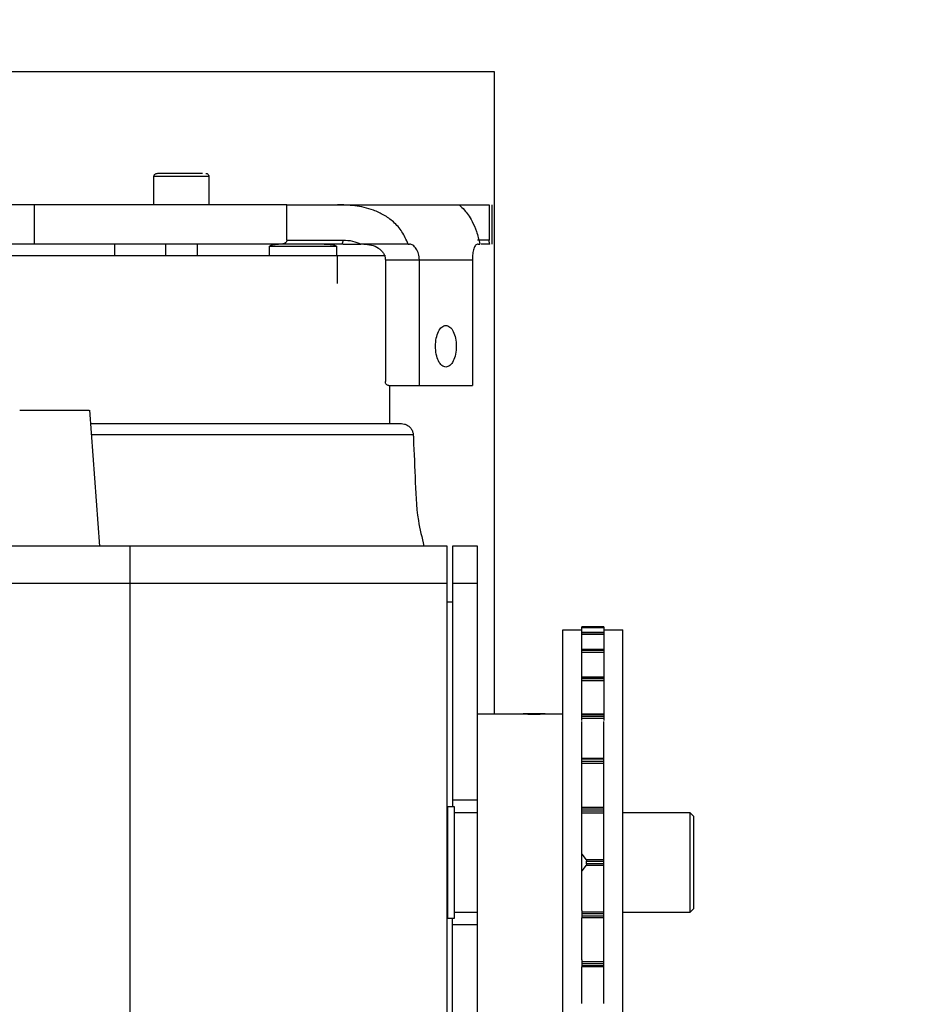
# Model space of a CAD drawing. Header units: inches. Extents: x 170 to 312, y 215 to 248.
# Tile 282 of 410: x 256.087 to 256.369, y 224.575 to 224.883. Entities that reach past the tile are written whole.
import ezdxf

# ---------------------------------------------------------------- set-up
doc = ezdxf.new("R2010")
doc.units = ezdxf.units.IN
doc.header["$LTSCALE"] = 0.25
doc.header["$MEASUREMENT"] = 0
doc.layers.add('ANNOTATIONS', color=1, linetype='Continuous')
doc.layers.add('STANDARD MOTOR RH', color=7, linetype='Continuous')
doc.styles.add('ARIAL', font='arial.ttf', dxfattribs={"height": 0.09375})
doc.dimstyles.new('STANDARD$0', dxfattribs={"dimtxt": 0.09375, "dimasz": 0.09375, "dimexe": 0.03125, "dimexo": 0.046875, "dimgap": 0.09, "dimtad": 0, "dimtih": 1, "dimtoh": 1, "dimdec": 4, "dimzin": 0, "dimdsep": 46, "dimtxsty": 'ARIAL', "dimcen": 0.09, "dimadec": 0, "dimazin": 0, "dimtfac": 1, "dimtdec": 4, "dimtofl": 0, "dimtmove": 0, "dimatfit": 1, "dimfxl": 1, "dimtolj": 1, "dimtzin": 0, "dimarcsym": 0})

# ---------------------------------------------------------------- blocks, each defined once
blk = doc.blocks.new('*D199')
at = {"layer": 'ANNOTATIONS', "color": 0, "lineweight": -2, "transparency": 16777216}
for p, q in [((255.2899369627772, 223.5853893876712), (255.2899369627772, 225.1525490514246)), ((256.3835555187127, 224.5784115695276), (256.3835555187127, 225.1525490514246)), ((255.3836869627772, 225.1212990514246), (255.5516362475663, 225.1212990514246)), ((256.2898055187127, 225.1212990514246), (256.1218562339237, 225.1212990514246))]:
    blk.add_line(p, q, dxfattribs=at)
at = {"layer": 'ANNOTATIONS', "color": 0, "transparency": 16777216}
for points in [[(255.3836869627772, 225.1369240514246), (255.3836869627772, 225.1056740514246), (255.2899369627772, 225.1212990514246)], [(256.2898055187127, 225.1369240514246), (256.2898055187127, 225.1056740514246), (256.3835555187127, 225.1212990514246)]]:
    blk.add_solid(points, dxfattribs=at)
at = {"layer": 'defpoints', "color": 0, "transparency": 16777216}
for p in [(255.2899369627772, 225.1212990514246), (256.3835555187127, 224.5315365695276), (255.2899369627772, 223.5385143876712)]:
    blk.add_point(p, dxfattribs=at)
at = {"layer": 'ANNOTATIONS', "color": 0, "transparency": 16777216, "insert": (255.836746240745, 225.1212990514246), "char_height": 0.09375, "attachment_point": 5, "style": 'ARIAL'}
blk.add_mtext('\\A1;17 3/8"', dxfattribs=at)
blk = doc.blocks.new('*D210')
at = {"layer": 'ANNOTATIONS', "color": 0, "lineweight": -2, "transparency": 16777216}
for p, q in [((255.289938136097, 223.5853893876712), (255.289938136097, 225.5862628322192)), ((256.5133110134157, 225.0116590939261), (256.5133110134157, 225.5862628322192)), ((255.383688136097, 225.5550128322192), (255.7205284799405, 225.5550128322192)), ((256.4195610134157, 225.5550128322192), (256.0827206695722, 225.5550128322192))]:
    blk.add_line(p, q, dxfattribs=at)
at = {"layer": 'ANNOTATIONS', "color": 0, "transparency": 16777216}
for points in [[(255.383688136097, 225.5706378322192), (255.383688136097, 225.5393878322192), (255.289938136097, 225.5550128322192)], [(256.4195610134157, 225.5706378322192), (256.4195610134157, 225.5393878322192), (256.5133110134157, 225.5550128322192)]]:
    blk.add_solid(points, dxfattribs=at)
at = {"layer": 'defpoints', "color": 0, "transparency": 16777216}
for p in [(256.5133110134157, 225.5550128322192), (256.5133110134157, 224.9647840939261), (255.289938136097, 223.5385143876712)]:
    blk.add_point(p, dxfattribs=at)
at = {"layer": 'ANNOTATIONS', "color": 0, "transparency": 16777216, "insert": (255.9016245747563, 225.5550128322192), "char_height": 0.09375, "attachment_point": 5, "style": 'ARIAL'}
blk.add_mtext('\\A1;20"', dxfattribs=at)

msp = doc.modelspace()

# ---------------------------------------------------------------- linework, layer by layer
at = {"layer": 'STANDARD MOTOR RH'}
for p, q in [((256.2356256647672, 224.8666396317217), (255.7981256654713, 224.8666396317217)), ((256.2356256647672, 224.6657056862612), (256.2356256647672, 224.8666396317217)), ((256.1290188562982, 224.8250548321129), (256.1290188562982, 224.8339133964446)), ((256.146243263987, 224.8339133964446), (256.1290188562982, 224.8339133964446)), ((256.146243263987, 224.8339133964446), (256.146243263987, 224.8250548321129)), ((256.1706637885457, 224.8250548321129), (255.9964797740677, 224.8250548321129)), ((256.0916217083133, 224.8127519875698), (256.0916217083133, 224.8250548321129)), ((256.1706637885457, 224.813982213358), (256.1706637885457, 224.8250548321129)), ((256.1864540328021, 224.8250548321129), (256.2246127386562, 224.8250548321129)), ((256.234010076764, 224.8250548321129), (256.234010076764, 224.813982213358)), ((256.2348259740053, 224.8250671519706), (256.2348259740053, 224.8127519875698)), ((256.1706637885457, 224.813982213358), (256.1882615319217, 224.813982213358)), ((256.234010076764, 224.813982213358), (256.2303774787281, 224.813982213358)), ((256.1690208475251, 224.8127519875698), (255.9884827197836, 224.8127519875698)), ((256.1167157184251, 224.8127519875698), (256.1167157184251, 224.8090607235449)), ((256.1327098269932, 224.8090607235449), (256.1327098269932, 224.8127519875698)), ((256.1425523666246, 224.8127519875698), (256.1425523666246, 224.8090607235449)), ((256.1652421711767, 224.8090607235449), (256.1652421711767, 224.8120133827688)), ((256.1861575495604, 224.8120133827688), (256.1652421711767, 224.8120133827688)), ((256.1861575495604, 224.8120133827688), (256.1861575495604, 224.8090607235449)), ((256.188283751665, 224.8127408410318), (256.1876791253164, 224.8127519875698)), ((256.188283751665, 224.8127519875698), (256.1937766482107, 224.8127519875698)), ((256.2085884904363, 224.8127519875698), (256.2090630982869, 224.8127519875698)), ((256.2305935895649, 224.8127519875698), (256.2310681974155, 224.8127519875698)), ((256.2342038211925, 224.8127519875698), (256.2314988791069, 224.8127519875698)), ((256.2015659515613, 224.8090607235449), (255.9567747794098, 224.8090607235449)), ((256.1863546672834, 224.8090607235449), (256.1863546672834, 224.8004485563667)), ((256.2014907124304, 224.8078304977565), (256.2287547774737, 224.8078304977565)), ((256.2014907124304, 224.8078304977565), (256.2014907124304, 224.7696905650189)), ((256.2121455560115, 224.7684603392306), (256.2121455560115, 224.8078304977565)), ((256.2287547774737, 224.8078304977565), (256.2287547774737, 224.7684603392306)), ((256.2025561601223, 224.7684603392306), (256.2287547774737, 224.7684603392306)), ((256.2028377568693, 224.7684603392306), (256.2028377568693, 224.7565311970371)), ((256.0870382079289, 224.7607005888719), (256.1086905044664, 224.7607005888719)), ((256.1088018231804, 224.7607005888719), (256.1119268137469, 224.7182005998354)), ((256.1091084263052, 224.7565311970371), (256.2065287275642, 224.7565311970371)), ((256.1093612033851, 224.7530939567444), (256.2102109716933, 224.7530939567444)), ((256.2208643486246, 224.7182005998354), (256.0741143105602, 224.7182005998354)), ((256.1216143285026, 224.5200755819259), (256.1216143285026, 224.7182005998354)), ((256.2208643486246, 224.5200755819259), (256.2208643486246, 224.7182005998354)), ((256.2303353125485, 224.7182005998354), (256.2225228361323, 224.7182005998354)), ((256.2225228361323, 224.7182005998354), (256.2225228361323, 224.6366695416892)), ((256.2303353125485, 224.3418483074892), (256.2303353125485, 224.7182005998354)), ((256.2208643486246, 224.7064814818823), (256.0741143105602, 224.7064814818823)), ((256.2303353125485, 224.7064814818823), (256.2225228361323, 224.7064814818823)), ((256.2208643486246, 224.7007932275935), (256.2225228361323, 224.7007932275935)), ((256.2630370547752, 224.6929572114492), (256.2699268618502, 224.6929572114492)), ((256.2630370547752, 224.6919411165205), (256.2630370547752, 224.6929560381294)), ((256.2699268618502, 224.6929560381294), (256.2630370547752, 224.6929560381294)), ((256.2630370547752, 224.6926638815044), (256.2699268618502, 224.6926638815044)), ((256.2699268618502, 224.6929560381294), (256.2699268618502, 224.6842148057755)), ((256.2571143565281, 224.6919505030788), (256.2630370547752, 224.6919505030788)), ((256.2571143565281, 224.3532019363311), (256.2571143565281, 224.6919505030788)), ((256.2630370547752, 224.6912101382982), (256.2699268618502, 224.6912101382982)), ((256.2630370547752, 224.6898508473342), (256.2630370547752, 224.6912101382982)), ((256.2630370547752, 224.6911984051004), (256.2699268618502, 224.6911984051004)), ((256.2699268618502, 224.6910112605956), (256.2630370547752, 224.6910112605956)), ((256.2630370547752, 224.6906275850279), (256.2699268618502, 224.6906275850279)), ((256.2630518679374, 224.6912101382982), (256.2630518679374, 224.6919411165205)), ((256.2630518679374, 224.6858756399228), (256.2630518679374, 224.6898508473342)), ((256.2699268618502, 224.6919505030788), (256.2758643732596, 224.6919505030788)), ((256.2758643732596, 224.3532019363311), (256.2758643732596, 224.6919505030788)), ((256.2630370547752, 224.6858756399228), (256.2699268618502, 224.6858756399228)), ((256.2630370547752, 224.6842148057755), (256.2630370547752, 224.6858756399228)), ((256.2630370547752, 224.6858281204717), (256.2699268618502, 224.6858281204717)), ((256.2699268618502, 224.6854632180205), (256.2630370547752, 224.6854632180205)), ((256.2630370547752, 224.6850062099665), (256.2699268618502, 224.6850062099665)), ((256.2630518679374, 224.677218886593), (256.2630518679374, 224.6841614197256)), ((256.2699268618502, 224.6841614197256), (256.2699268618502, 224.6635995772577)), ((256.2630370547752, 224.677218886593), (256.2699268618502, 224.677218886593)), ((256.2630370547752, 224.6753157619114), (256.2630370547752, 224.677218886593)), ((256.2630370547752, 224.6771132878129), (256.2699268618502, 224.6771132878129)), ((256.2699268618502, 224.6765888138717), (256.2630370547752, 224.6765888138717)), ((256.2630370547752, 224.6760819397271), (256.2699268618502, 224.6760819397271)), ((256.2630518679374, 224.665674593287), (256.2630518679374, 224.6753157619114)), ((256.2303353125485, 224.6657056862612), (256.2441649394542, 224.6657056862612)), ((256.2515126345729, 224.6657056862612), (256.2445939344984, 224.6657056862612)), ((256.251929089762, 224.6657056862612), (256.2571143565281, 224.6657056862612)), ((256.2630370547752, 224.665674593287), (256.2699268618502, 224.665674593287)), ((256.2630370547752, 224.6635995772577), (256.2630370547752, 224.665674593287)), ((256.2630370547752, 224.6654909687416), (256.2699268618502, 224.6654909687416)), ((256.2699268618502, 224.6648339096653), (256.2630370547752, 224.6648339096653)), ((256.2630370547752, 224.6643023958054), (256.2699268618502, 224.6643023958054)), ((256.2630518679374, 224.6518217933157), (256.2630518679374, 224.6633215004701)), ((256.2699268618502, 224.6518217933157), (256.2699268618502, 224.6633215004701)), ((256.2630370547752, 224.6518212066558), (256.2699268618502, 224.6518212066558)), ((256.2630370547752, 224.6496540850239), (256.2630370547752, 224.6518212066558)), ((256.2630370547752, 224.6515448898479), (256.2699268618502, 224.6515448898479)), ((256.2699268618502, 224.6507875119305), (256.2630370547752, 224.6507875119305)), ((256.2630370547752, 224.6502583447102), (256.2699268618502, 224.6502583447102)), ((256.2630518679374, 224.6364976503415), (256.2630518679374, 224.6496540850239)), ((256.2699268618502, 224.5749546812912), (256.2699268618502, 224.6518212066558)), ((256.2303353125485, 224.6386688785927), (256.2225228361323, 224.6386688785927)), ((256.2209580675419, 224.6366695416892), (256.2230518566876, 224.6366695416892)), ((256.2209580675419, 224.6366695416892), (256.2209580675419, 224.6016066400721)), ((256.2230518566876, 224.6366695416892), (256.2230518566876, 224.6016066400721)), ((256.2230518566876, 224.63475351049), (256.2303353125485, 224.63475351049)), ((256.2630370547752, 224.6341779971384), (256.2630370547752, 224.6364976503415)), ((256.2699268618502, 224.6363445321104), (256.2630370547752, 224.6363445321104)), ((256.2630370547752, 224.6359737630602), (256.2699268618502, 224.6359737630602)), ((256.2699268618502, 224.6351536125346), (256.2630370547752, 224.6351536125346)), ((256.2630370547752, 224.6346537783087), (256.2699268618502, 224.6346537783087)), ((256.2630518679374, 224.6040975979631), (256.2630518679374, 224.6341779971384)), ((256.2758643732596, 224.63475351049), (256.2968018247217, 224.63475351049)), ((256.2968018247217, 224.63475351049), (256.2980518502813, 224.6335039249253)), ((256.2968018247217, 224.63475351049), (256.2968018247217, 224.6035226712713)), ((256.2208643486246, 224.6337632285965), (256.2209580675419, 224.6337632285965)), ((256.2980518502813, 224.604772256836), (256.2980518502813, 224.6335039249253)), ((256.2630370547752, 224.6217003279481), (256.2644055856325, 224.6200048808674)), ((256.2699268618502, 224.6200048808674), (256.2644055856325, 224.6200048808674)), ((256.2645103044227, 224.6187171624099), (256.2645103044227, 224.6195584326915)), ((256.2645103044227, 224.6195584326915), (256.2699268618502, 224.6195584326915)), ((256.2699268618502, 224.6187171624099), (256.2645103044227, 224.6187171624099)), ((256.2644055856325, 224.618270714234), (256.2630370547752, 224.6165752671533)), ((256.2644055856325, 224.618270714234), (256.2699268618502, 224.618270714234)), ((256.2209580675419, 224.6045129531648), (256.2208643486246, 224.6045129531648)), ((256.2303353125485, 224.6035226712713), (256.2230518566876, 224.6035226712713)), ((256.2630370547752, 224.6040975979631), (256.2630370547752, 224.6017779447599)), ((256.2699268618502, 224.6036224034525), (256.2630370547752, 224.6036224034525)), ((256.2968018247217, 224.6035226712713), (256.2758643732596, 224.6035226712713)), ((256.2980518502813, 224.604772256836), (256.2968018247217, 224.6035226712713)), ((256.2230518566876, 224.6016066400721), (256.2209580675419, 224.6016066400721)), ((256.2225228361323, 224.1889823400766), (256.2225228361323, 224.6015743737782)), ((256.2630370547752, 224.6031219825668), (256.2699268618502, 224.6031219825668)), ((256.2699268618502, 224.6023018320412), (256.2630370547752, 224.6023018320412)), ((256.2630370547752, 224.6019316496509), (256.2699268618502, 224.6019316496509)), ((256.2630518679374, 224.5886215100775), (256.2630518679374, 224.6017779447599)), ((256.2303353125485, 224.5996067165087), (256.2225228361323, 224.5996067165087)), ((256.2630370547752, 224.5886215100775), (256.2630370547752, 224.5864543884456)), ((256.2699268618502, 224.5880172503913), (256.2630370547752, 224.5880172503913)), ((256.2630370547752, 224.5874886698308), (256.2699268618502, 224.5874886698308)), ((256.2699268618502, 224.5867307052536), (256.2630370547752, 224.5867307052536)), ((256.2699268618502, 224.5864543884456), (256.2630370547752, 224.5864543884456)), ((256.2630518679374, 224.5749546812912), (256.2630518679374, 224.5864549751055))]:
    msp.add_line(p, q, dxfattribs=at)
msp.add_arc((256.2480224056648, 224.7122303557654), 0.0466884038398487, 265.2607340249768, 274.7998758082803, dxfattribs=at)
for points, knots in [([(256.1290201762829, 224.8338623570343), (256.1290230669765, 224.833955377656), (256.1290290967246, 224.8341494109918), (256.1291474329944, 224.8344300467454), (256.1293586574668, 224.8346820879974), (256.1296572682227, 224.8348628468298), (256.1298908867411, 224.8348860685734), (256.1300031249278, 224.8348972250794)], [0, 0, 0, 0, 0.1745256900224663, 0.3640461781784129, 0.5610669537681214, 0.7891218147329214, 1, 1, 1, 1]), ([(256.1442371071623, 224.8348972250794), (256.1436387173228, 224.8348972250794), (256.14244209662, 224.8348972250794), (256.139643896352, 224.8348972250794), (256.1366148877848, 224.8348972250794), (256.1337094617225, 224.8348972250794), (256.1314502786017, 224.8348972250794), (256.1301298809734, 224.8348972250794), (256.1301321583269, 224.8348972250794), (256.1301330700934, 224.8348972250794)], [0, 0, 0, 0, 0.1500160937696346, 0.2999923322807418, 0.4499642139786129, 0.5999360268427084, 0.7498912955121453, 0.8998658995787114, 1, 1, 1, 1]), ([(256.1452589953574, 224.8348972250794), (256.1453535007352, 224.8348893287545), (256.1455498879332, 224.8348729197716), (256.1458256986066, 224.8347365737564), (256.1460649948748, 224.8345107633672), (256.1462260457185, 224.8342046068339), (256.1462368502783, 224.8339730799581), (256.1462420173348, 224.8338623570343)], [0, 0, 0, 0, 0.1777685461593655, 0.3694124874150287, 0.5664680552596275, 0.7926723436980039, 1, 1, 1, 1]), ([(256.1706637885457, 224.8250548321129), (256.1714431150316, 224.8250548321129), (256.1730015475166, 224.8250548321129), (256.1766536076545, 224.8250548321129), (256.1810828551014, 224.8250548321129), (256.1846636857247, 224.8250548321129), (256.1864540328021, 224.8250548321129)], [0, 0, 0, 0, 0.2500363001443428, 0.5000018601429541, 0.7500104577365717, 0.9999999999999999, 0.9999999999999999, 0.9999999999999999, 0.9999999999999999]), ([(256.2085884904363, 224.8127519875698), (256.2080309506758, 224.8140782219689), (256.2069396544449, 224.8166741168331), (256.2041905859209, 224.819700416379), (256.2010736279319, 224.8219259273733), (256.1969740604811, 224.8237871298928), (256.1918692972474, 224.8249156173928), (256.1882456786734, 224.8250087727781), (256.1864540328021, 224.8250548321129)], [0, 0, 0, 0, 0.1526677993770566, 0.2988231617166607, 0.4289459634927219, 0.5600552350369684, 0.7824756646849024, 0.9999999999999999, 0.9999999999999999, 0.9999999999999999, 0.9999999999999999]), ([(256.2246127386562, 224.8250548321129), (256.2246553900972, 224.8250100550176), (256.2247415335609, 224.8249196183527), (256.2259503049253, 224.8238284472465), (256.2273645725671, 224.8220205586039), (256.2287108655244, 224.8198086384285), (256.2301190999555, 224.8167592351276), (256.2307472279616, 224.8141071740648), (256.2310681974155, 224.8127519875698)], [0, 0, 0, 0, 0.2143634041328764, 0.432951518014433, 0.5643277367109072, 0.6946082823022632, 0.8439467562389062, 0.9999999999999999, 0.9999999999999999, 0.9999999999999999, 0.9999999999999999]), ([(256.2246127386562, 224.8250548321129), (256.2247785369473, 224.8250548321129), (256.2251101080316, 224.8250548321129), (256.2270536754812, 224.8250548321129), (256.2299193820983, 224.8250548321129), (256.232646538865, 224.8250548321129), (256.234010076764, 224.8250548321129)], [0, 0, 0, 0, 0.2500125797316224, 0.4999867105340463, 0.750000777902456, 1, 1, 1, 1]), ([(256.1706637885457, 224.813982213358), (256.1706571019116, 224.8139003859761), (256.1706432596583, 224.8137309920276), (256.1705368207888, 224.813496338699), (256.1703794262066, 224.8132843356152), (256.170095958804, 224.8130361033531), (256.1696390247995, 224.8128062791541), (256.1692369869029, 224.8127709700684), (256.1690208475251, 224.8127519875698)], [0, 0, 0, 0, 0.09491269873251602, 0.1964823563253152, 0.3059645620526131, 0.4279487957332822, 0.6924598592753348, 1, 1, 1, 1]), ([(256.1876791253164, 224.8127519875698), (256.1877467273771, 224.812766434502), (256.1878908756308, 224.8127972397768), (256.1880531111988, 224.8130148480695), (256.1881578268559, 224.8132651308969), (256.1882173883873, 224.8134905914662), (256.1882546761, 224.8137335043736), (256.1882592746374, 224.813900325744), (256.1882615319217, 224.813982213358)], [0, 0, 0, 0, 0.2218867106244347, 0.4731302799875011, 0.6062121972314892, 0.7404122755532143, 0.8725761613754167, 1, 1, 1, 1]), ([(256.1882615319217, 224.813982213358), (256.1892597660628, 224.8139480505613), (256.191118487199, 224.8138844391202), (256.1929354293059, 224.81311034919), (256.1937765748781, 224.8127519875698)], [0, 0, 0, 0, 0.5370542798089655, 1, 1, 1, 1]), ([(256.2342038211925, 224.8127519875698), (256.2341797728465, 224.8127708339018), (256.234134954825, 224.8128059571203), (256.2340805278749, 224.8130354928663), (256.2340456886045, 224.8132831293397), (256.2340262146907, 224.8134951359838), (256.2340127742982, 224.813729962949), (256.2340109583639, 224.8138997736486), (256.234010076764, 224.813982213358)], [0, 0, 0, 0, 0.3067605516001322, 0.5716984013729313, 0.6935105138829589, 0.8029657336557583, 0.9043437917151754, 1, 1, 1, 1]), ([(256.1653317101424, 224.8118538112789), (256.1653164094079, 224.8118684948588), (256.1652880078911, 224.8118957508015), (256.1652571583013, 224.8119425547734), (256.1652414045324, 224.8119905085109), (256.1652418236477, 224.8120451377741), (256.1652668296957, 224.8121055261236), (256.1653200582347, 224.8121670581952), (256.1654519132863, 224.8122667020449), (256.1657166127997, 224.8123805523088), (256.1662519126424, 224.8125282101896), (256.1670310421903, 224.8126619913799), (256.1676717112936, 224.8126828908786), (256.1680094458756, 224.8126939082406)], [0, 0, 0, 0, 0.02025569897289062, 0.03759901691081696, 0.053095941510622, 0.06788457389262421, 0.08893436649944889, 0.11409221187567, 0.1449500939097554, 0.2464242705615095, 0.3868708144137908, 0.6767833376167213, 1, 1, 1, 1]), ([(256.1876791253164, 224.8127519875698), (256.1854990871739, 224.8127519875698), (256.1811390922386, 224.8127519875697), (256.1758078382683, 224.8127519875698), (256.1715227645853, 224.8127519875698), (256.1698548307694, 224.8127519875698), (256.1690208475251, 224.8127519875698)], [0, 0, 0, 0, 0.2499978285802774, 0.4999863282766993, 0.7499882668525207, 1, 1, 1, 1]), ([(256.1823681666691, 224.8127519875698), (256.1832080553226, 224.8127309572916), (256.1842868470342, 224.8127039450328), (256.1854909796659, 224.8124443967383), (256.1859040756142, 224.8122991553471), (256.1860796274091, 224.8121670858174), (256.1861327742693, 224.8121055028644), (256.1861579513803, 224.8120451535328), (256.1861582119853, 224.8119905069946), (256.1861425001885, 224.8119425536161), (256.1861116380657, 224.8118957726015), (256.186083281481, 224.8118684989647), (256.1860680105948, 224.8118538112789)], [0, 0, 0, 0, 0.6034588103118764, 0.7751103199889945, 0.8906869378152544, 0.9139594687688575, 0.9329331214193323, 0.9488148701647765, 0.9599680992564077, 0.9716556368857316, 0.9847356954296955, 1, 1, 1, 1]), ([(256.2085884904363, 224.8127519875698), (256.206071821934, 224.8127519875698), (256.2010384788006, 224.8127519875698), (256.1961972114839, 224.8127519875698), (256.1937765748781, 224.8127519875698)], [0, 0, 0, 0, 0.499999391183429, 1, 1, 1, 1]), ([(256.1947681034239, 224.8127519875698), (256.1955580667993, 224.8126941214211), (256.1971487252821, 224.8125776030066), (256.1990034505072, 224.8117494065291), (256.2002156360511, 224.8107708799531), (256.2009161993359, 224.8098993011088), (256.2013961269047, 224.8089129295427), (256.2014597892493, 224.8081843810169), (256.2014907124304, 224.8078304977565)], [0, 0, 0, 0, 0.2611893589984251, 0.5259270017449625, 0.6538182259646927, 0.7675626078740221, 0.887096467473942, 1, 1, 1, 1]), ([(256.2121455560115, 224.8078304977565), (256.2121320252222, 224.8081513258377), (256.2121049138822, 224.8087941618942), (256.2118193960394, 224.810023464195), (256.2111751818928, 224.8113847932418), (256.2102921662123, 224.8122957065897), (256.2095703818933, 224.8126952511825), (256.2092318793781, 224.8127331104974), (256.2090630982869, 224.8127519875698)], [0, 0, 0, 0, 0.1240978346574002, 0.248652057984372, 0.4966387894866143, 0.7457823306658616, 0.8732442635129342, 1, 1, 1, 1]), ([(256.2305935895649, 224.8127519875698), (256.2304371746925, 224.8127338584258), (256.2301233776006, 224.8126974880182), (256.2296033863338, 224.8123071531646), (256.2291229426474, 224.8114050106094), (256.2288702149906, 224.8100389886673), (256.2287681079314, 224.8088014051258), (256.2287592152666, 224.8081537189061), (256.2287547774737, 224.8078304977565)], [0, 0, 0, 0, 0.124611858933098, 0.2499943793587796, 0.4997488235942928, 0.7494827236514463, 0.8749819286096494, 1, 1, 1, 1]), ([(256.2204501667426, 224.7742430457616), (256.2200234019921, 224.7743411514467), (256.2191696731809, 224.7745374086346), (256.2180848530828, 224.776044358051), (256.2173595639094, 224.7782004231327), (256.2171049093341, 224.7807635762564), (256.2173596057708, 224.7833267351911), (256.2180849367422, 224.7854825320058), (256.2191695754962, 224.7869902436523), (256.2200233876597, 224.7871864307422), (256.2204501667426, 224.7872844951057)], [0, 0, 0, 0, 0.1249634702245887, 0.249985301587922, 0.3749815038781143, 0.5000061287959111, 0.6250024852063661, 0.7499986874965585, 0.8750365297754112, 1, 1, 1, 1]), ([(256.2204501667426, 224.7872844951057), (256.2208769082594, 224.7871864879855), (256.2217304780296, 224.7869904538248), (256.2228154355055, 224.7854825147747), (256.223540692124, 224.7833268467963), (256.223795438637, 224.7807635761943), (256.2235407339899, 224.7782003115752), (256.2228155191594, 224.7760443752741), (256.2217303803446, 224.7745371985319), (256.2208768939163, 224.774341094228), (256.2204501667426, 224.7742430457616)], [0, 0, 0, 0, 0.1250026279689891, 0.2500306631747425, 0.375017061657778, 0.4999938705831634, 0.6249989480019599, 0.7499853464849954, 0.8749973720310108, 1, 1, 1, 1]), ([(256.2025561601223, 224.7684603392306), (256.2024165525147, 224.7684789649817), (256.2021373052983, 224.7685162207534), (256.2017848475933, 224.7688002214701), (256.2015389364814, 224.7692070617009), (256.201506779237, 224.7695294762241), (256.2014907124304, 224.7696905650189)], [0, 0, 0, 0, 0.2498851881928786, 0.4998276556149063, 0.75009760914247, 1, 1, 1, 1]), ([(256.2065287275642, 224.7565311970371), (256.2068428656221, 224.7565078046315), (256.2074820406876, 224.756460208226), (256.2084318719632, 224.7560583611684), (256.209276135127, 224.7553902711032), (256.2098801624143, 224.7544936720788), (256.2102029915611, 224.7535458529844), (256.2102099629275, 224.7529187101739), (256.2102132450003, 224.752623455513)], [0, 0, 0, 0, 0.1567506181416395, 0.318939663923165, 0.5075210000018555, 0.6876777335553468, 0.852960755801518, 1, 1, 1, 1]), ([(256.210180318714, 224.7535744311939), (256.2103888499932, 224.7490070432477), (256.2108059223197, 224.7398720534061), (256.2112018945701, 224.7279467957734), (256.2129306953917, 224.7208459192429), (256.2135747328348, 224.7182005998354)], [0, 0, 0, 0, 0.3855366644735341, 0.7710913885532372, 1, 1, 1, 1]), ([(256.2644055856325, 224.6200048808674), (256.2644231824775, 224.6199772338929), (256.2644584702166, 224.6199217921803), (256.2644945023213, 224.6197820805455), (256.2645090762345, 224.6196525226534), (256.2645100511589, 224.619577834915), (256.2645103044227, 224.6195584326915)], [0, 0, 0, 0, 0.3035019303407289, 0.6086259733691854, 0.898329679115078, 0.9999999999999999, 0.9999999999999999, 0.9999999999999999, 0.9999999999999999]), ([(256.2645103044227, 224.6187171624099), (256.2645085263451, 224.6186642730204), (256.2645049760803, 224.6185586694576), (256.2644769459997, 224.6184182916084), (256.2644418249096, 224.6183224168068), (256.2644154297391, 224.6182847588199), (256.2644055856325, 224.618270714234)], [0, 0, 0, 0, 0.2756695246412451, 0.5504257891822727, 0.8323308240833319, 1, 1, 1, 1])]:
    msp.add_open_spline(points, degree=3, knots=knots, dxfattribs=at)

# ---------------------------------------------------------------- dimensions: what is measured, and where the dimension line sits
at = {"layer": 'ANNOTATIONS'}
dim = msp.add_linear_dim(base=(256.5133110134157, 225.5550128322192), p1=(255.289938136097, 223.5385143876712), p2=(256.5133110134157, 224.9647840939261), angle=180, text='20"', dimstyle='STANDARD$0', dxfattribs=at)
dim.commit()
dim.dimension.update_dxf_attribs({"geometry": '*D210', "text_midpoint": (255.9016245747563, 225.5550128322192), "dimtype": 160})
dim = msp.add_linear_dim(base=(255.2899369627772, 225.1212990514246), p1=(256.3835555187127, 224.5315365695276), p2=(255.2899369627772, 223.5385143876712), text='17 3/8"', dimstyle='STANDARD$0', dxfattribs=at)
dim.commit()
dim.dimension.update_dxf_attribs({"geometry": '*D199', "text_midpoint": (255.836746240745, 225.1212990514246), "dimtype": 160})

doc.saveas('drawing.dxf')
